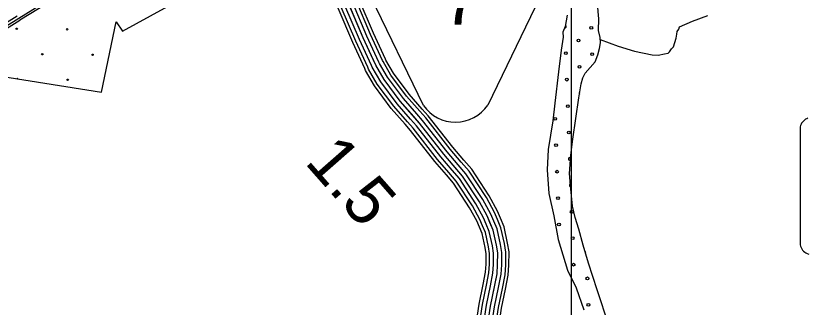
# Model space of a CAD drawing. Extents: x 1551132 to 1791609, y 378168 to 563823.
# Drawn here: x 1656270 to 1662303, y 473061 to 475283 of the extents above; entities that cross this region are included whole.
import ezdxf

# ---------------------------------------------------------------- set-up
doc = ezdxf.new("R2010")
doc.units = 0
for name, color, linetype in [('DESIGN - EROSION CONTROL - Devices', 7, 'Continuous'), ('DESIGN - ROW - Easement Linework and Patterning', 7, 'Continuous'), ('DESIGN - ROW - Right-of-Way Linework', 7, 'Continuous'), ('DESIGN - ROW - Slope Lines', 7, 'Continuous'), ('DESIGN - SCRATCH - User 1', 7, 'Continuous'), ('DESIGN - TRAFFIC CONTROL PERMANENT - Pavement Marking Text', 7, 'Continuous'), ('DESIGN - TRAFFIC CONTROL PERMANENT - Signalization', 7, 'Continuous'), ('DESIGN - TRANSPORTATION - Edge of Traveled Way', 7, 'Continuous'), ('DESIGN - TRANSPORTATION - Text', 7, 'Continuous'), ('SURVEY - CENTERLINE - Preliminary Text', 7, 'Continuous'), ('SURVEY - CONTROL with Text', 7, 'Continuous')]:
    doc.layers.add(name, color=color, linetype=linetype)

msp = doc.modelspace()

# ---------------------------------------------------------------- linework, layer by layer
at = {"layer": 'DESIGN - EROSION CONTROL - Devices'}
for centre in [(1656276.443, 475183.67), (1656276.443, 475183.67), (1656660.996, 475179.936), (1656660.996, 475179.936), (1656470.586, 474989.527), (1656470.586, 474989.527), (1656855.139, 474985.793), (1656855.139, 474985.793), (1656664.729, 474795.383), (1656664.729, 474795.383)]:
    msp.add_circle(centre, 5.28, dxfattribs=at)
msp.add_arc((1656280.176, 474799.117), 5.28, 35.2442227, 126.7837278, dxfattribs=at)
at = {"layer": 'DESIGN - ROW - Easement Linework and Patterning'}
for p, q in [((1659377.43, 474598.356), (1658902.953, 475578.859)), ((1660340.013, 475578.89), (1659866.987, 474601.275))]:
    msp.add_line(p, q, dxfattribs=at)
msp.add_arc((1659621.196, 474769.914), 298.079, 215.1370778, 325.54515, dxfattribs=at)
at = {"layer": 'DESIGN - ROW - Right-of-Way Linework'}
msp.add_lwpolyline([(1660507.178, 470368.493), (1660507.204, 519245.65)], dxfattribs=at)
at = {"layer": 'DESIGN - ROW - Slope Lines'}
msp.add_line((1662248.024, 474404.655), (1662248.042, 473572.869), dxfattribs=at)
for centre, radius, start, end in [((1662336.887, 474417.011), 89.766, 108.3711722, 161.4494889), ((1662460.821, 474405.83), 212.779, 169.2361444, 180.3208139), ((1662522.127, 473572.155), 274.065, 179.8527472, 189.8963861), ((1662338.657, 473554.12), 91.27, 198.5723778, 254.4317889)]:
    msp.add_arc(centre, radius, start, end, dxfattribs=at)
at = {"layer": 'DESIGN - SCRATCH - User 1'}
for points in [[(1655080.208, 474992.602), (1656922.356, 474701.295), (1657034.421, 475237.859), (1657082.478, 475167.016), (1658098.879, 475724.214), (1658172.478, 476619.588), (1658390.256, 476610.263)], [(1660790.173, 472923.143), (1660702.075, 473192.7), (1660635.018, 473395.88), (1660595.019, 473534.6), (1660560.762, 473655.229), (1660534.071, 473745.706), (1660513.288, 473830.091), (1660501.213, 473964.403), (1660490.88, 474080.673), (1660500.872, 474220.668), (1660516.605, 474342.563), (1660561.096, 474658.23), (1660578.595, 474764.082), (1660591.245, 474809.942), (1660609.745, 474845.709), (1660686.918, 474930.662), (1660705.676, 474984.446), (1660720.384, 475034.281), (1660726.975, 475076.224), (1660723.55, 475116.317), (1660712.334, 475170.535), (1660713.617, 475260.604), (1660703.259, 475374.873)], [(1660472.148, 475288.154), (1660456.898, 475200.294), (1660440.316, 475158.493), (1660441.765, 475120.433), (1660426.349, 475020.556), (1660407.991, 474854.66), (1660378.608, 474616.845), (1660364.7, 474482.917), (1660327.576, 474263.236), (1660319.384, 474109.207), (1660332.767, 473926.827), (1660370.333, 473758.106), (1660403.732, 473577.435), (1660476.33, 473342.145), (1660542.37, 473207.042), (1660599.944, 473040.038)]]:
    msp.add_lwpolyline(points, dxfattribs=at)
at = {"layer": 'DESIGN - TRAFFIC CONTROL PERMANENT - Pavement Marking Text'}
for centre in [(1660656.889, 475191.991), (1660656.889, 475191.991), (1660559.818, 475094.919), (1660559.818, 475094.919), (1660462.746, 474997.848), (1660462.746, 474997.848), (1660664.356, 474990.381), (1660664.356, 474990.381), (1660567.285, 474893.309), (1660567.285, 474893.309), (1660470.213, 474796.238), (1660470.213, 474796.238), (1660477.68, 474594.627), (1660477.68, 474594.627), (1660380.609, 474497.556), (1660380.609, 474497.556), (1660485.147, 474393.017), (1660485.147, 474393.017), (1660388.076, 474295.945), (1660388.076, 474295.945), (1660395.543, 474094.335), (1660395.543, 474094.335), (1660403.01, 473892.725), (1660403.01, 473892.725), (1660507.548, 473788.186), (1660507.548, 473788.186), (1660410.477, 473691.114), (1660410.477, 473691.114), (1660515.016, 473586.576), (1660515.016, 473586.576), (1660522.483, 473384.966), (1660522.483, 473384.966), (1660627.021, 473280.427), (1660627.021, 473280.427), (1660634.488, 473078.817), (1660634.488, 473078.817)]:
    msp.add_circle(centre, 10.56, dxfattribs=at)
for centre, start, end in [((1660455.279, 475199.458), 254.8684966, 72.2496127), ((1660574.752, 474691.699), 129.9820717, 211.2439395), ((1660492.614, 474191.407), 50.2757043, 301.5592864), ((1660500.081, 473989.796), 101.1708012, 268.9863502), ((1660619.554, 473482.037), 164.6675585, 227.5015788)]:
    msp.add_arc(centre, 10.56, start, end, dxfattribs=at)
at = {"layer": 'DESIGN - TRANSPORTATION - Edge of Traveled Way'}
for points in [[(1660790.173, 472923.143), (1660702.075, 473192.7), (1660635.018, 473395.88), (1660595.019, 473534.6), (1660560.762, 473655.229), (1660534.071, 473745.706), (1660513.288, 473830.091), (1660501.213, 473964.403), (1660490.88, 474080.673), (1660500.872, 474220.668), (1660516.605, 474342.563), (1660561.096, 474658.23), (1660578.595, 474764.082), (1660591.245, 474809.942), (1660609.745, 474845.709), (1660686.918, 474930.662), (1660705.676, 474984.446), (1660720.384, 475034.281), (1660726.975, 475076.224), (1660723.55, 475116.317), (1660712.334, 475170.535), (1660713.617, 475260.604), (1660703.259, 475374.873)], [(1660472.148, 475288.154), (1660456.898, 475200.294), (1660440.316, 475158.493), (1660441.765, 475120.433), (1660426.349, 475020.556), (1660407.991, 474854.66), (1660378.608, 474616.845), (1660364.7, 474482.917), (1660327.576, 474263.236), (1660319.384, 474109.207), (1660332.767, 473926.827), (1660370.333, 473758.106), (1660403.732, 473577.435), (1660476.33, 473342.145), (1660542.37, 473207.042), (1660599.944, 473040.038)]]:
    msp.add_lwpolyline(points, dxfattribs=at)
at = {"layer": 'DESIGN - TRANSPORTATION - Text'}
msp.add_lwpolyline([(1660724.75, 475102.291), (1660862.964, 475052.057), (1660986.344, 475012.339), (1661121.899, 474986.463), (1661167.823, 474983.83), (1661215.914, 474993.18), (1661241.972, 474998.83), (1661252.096, 475008.697), (1661268.371, 475030.498), (1661282.571, 475046.315), (1661303.437, 475112.083), (1661309.862, 475144.018), (1661312.12, 475164.01), (1661324.353, 475181.852), (1661328.586, 475199.811), (1661429.084, 475242.47), (1661545.565, 475284.913)], dxfattribs=at)
at = {"layer": 'SURVEY - CENTERLINE - Preliminary Text'}
for points in [[(1656292.23, 475266.076), (1656633.247, 475477.882), (1656723.57, 475554.843)], [(1656301.463, 475251.209), (1656643.597, 475463.707), (1656734.92, 475541.517)], [(1655857.39, 475019.32), (1655870.248, 475027.512), (1656280.922, 475282.585)], [(1655868.131, 475002.444), (1655880.898, 475010.578), (1656291.471, 475265.601)], [(1655877.539, 474987.686), (1655890.214, 474995.769), (1656300.705, 475250.734)]]:
    msp.add_lwpolyline(points, dxfattribs=at)
at = {"layer": 'SURVEY - CONTROL with Text'}
for points in [[(1659087.731, 474953.245), (1658997.241, 475149.35), (1658887.01, 475408.315)], [(1658952.7, 474890.935), (1658861.278, 475089.057), (1658750.172, 475350.063)], [(1658980.841, 474903.918), (1658889.619, 475101.624), (1658778.696, 475362.205)], [(1659839.703, 472751.388), (1659888.161, 473069.38), (1659938.068, 473315.286), (1659942.61, 473385.33), (1659943.31, 473475.415), (1659933.752, 473533.542), (1659908.636, 473647.828), (1659863.478, 473756.256), (1659804.313, 473864.775), (1659675.816, 474059.864), (1659533.111, 474227.026), (1659346.941, 474464.557), (1659200.228, 474631.745), (1659077.506, 474796.766), (1659014.341, 474905.31), (1658917.96, 475114.191), (1658805.987, 475377.239)], [(1659008.991, 474916.911), (1658917.96, 475114.191), (1658807.221, 475374.347)], [(1659037.14, 474929.903), (1658946.301, 475126.758), (1658835.745, 475386.489)], [(1659065.281, 474942.886), (1658974.642, 475139.325), (1658864.269, 475398.631)], [(1658929.351, 474880.16), (1658837.77, 475078.623), (1658726.514, 475339.988)], [(1659326.408, 474534.959), (1659224.352, 474651.254), (1659103.422, 474813.866), (1659041.873, 474919.627), (1659037.132, 474929.911)], [(1659349.708, 474555.401), (1659248.477, 474670.754), (1659129.338, 474830.967), (1659069.406, 474933.953), (1659065.281, 474942.895)], [(1659368.282, 474571.71), (1659267.718, 474686.313), (1659149.996, 474844.6), (1659091.355, 474945.37), (1659087.722, 474953.253)], [(1659237.185, 474456.649), (1659131.963, 474576.552), (1659004.174, 474748.381), (1658936.434, 474864.784), (1658929.334, 474880.185)], [(1659256.51, 474473.616), (1659151.979, 474592.735), (1659025.674, 474762.565), (1658959.275, 474876.668), (1658952.684, 474890.96)], [(1659279.809, 474494.058), (1659176.103, 474612.236), (1659051.59, 474779.665), (1658986.808, 474890.993), (1658980.833, 474903.943)], [(1659303.109, 474514.509), (1659200.228, 474631.745), (1659077.506, 474796.766), (1659014.341, 474905.31), (1659008.982, 474916.927)], [(1659684.591, 474183.15), (1659600.243, 474281.953), (1659413.706, 474519.95), (1659368.265, 474571.727)], [(1659618.643, 474126.84), (1659533.111, 474227.026), (1659346.941, 474464.557), (1659303.092, 474514.525)], [(1659642.217, 474146.966), (1659557.111, 474246.66), (1659370.807, 474484.358), (1659326.391, 474534.976)], [(1659665.792, 474167.1), (1659581.102, 474266.294), (1659394.673, 474504.158), (1659349.691, 474555.418)], [(1659551.936, 474069.88), (1659465.213, 474171.466), (1659279.409, 474408.531), (1659237.168, 474456.665)], [(1659571.494, 474086.581), (1659485.121, 474187.758), (1659299.209, 474424.956), (1659256.493, 474473.632)], [(1659595.068, 474106.715), (1659509.112, 474207.392), (1659323.075, 474444.757), (1659279.792, 474494.075)], [(1659913.135, 473717.655), (1659891.469, 473769.673), (1659830.912, 473880.751), (1659700.641, 474078.531), (1659642.2, 474146.982)], [(1659941.751, 473729.58), (1659919.46, 473783.09), (1659857.512, 473896.726), (1659725.473, 474097.19), (1659665.775, 474167.108)], [(1659964.568, 473739.08), (1659941.785, 473793.79), (1659878.72, 473909.46), (1659745.265, 474112.073), (1659684.574, 474183.158)], [(1659827.287, 473681.896), (1659807.496, 473729.422), (1659751.114, 473832.824), (1659626.159, 474022.538), (1659571.477, 474086.589)], [(1659855.903, 473693.821), (1659835.487, 473742.839), (1659777.714, 473848.8), (1659650.992, 474041.196), (1659595.051, 474106.715)], [(1659884.519, 473705.738), (1659863.478, 473756.256), (1659804.313, 473864.775), (1659675.816, 474059.864), (1659618.626, 474126.849)], [(1659803.546, 473672.012), (1659784.272, 473718.296), (1659729.048, 473819.574), (1659605.568, 474007.054), (1659551.919, 474069.889)], [(1659948.351, 473210.075), (1659968.867, 473311.178), (1659973.601, 473384.205), (1659974.326, 473477.824), (1659964.209, 473539.392), (1659938.318, 473657.187), (1659913.127, 473717.671)], [(1659978.725, 473203.908), (1659999.667, 473307.078), (1660004.591, 473383.079), (1660005.35, 473480.24), (1659994.658, 473545.234), (1659968.001, 473666.554), (1659941.743, 473729.588)], [(1660002.95, 473198.991), (1660024.224, 473303.802), (1660029.299, 473382.188), (1660030.083, 473482.165), (1660018.941, 473549.892), (1659991.667, 473674.012), (1659964.559, 473739.097)], [(1659832.004, 473233.692), (1659850.92, 473326.903), (1659854.92, 473388.513), (1659855.537, 473468.59), (1659847.579, 473517), (1659824.646, 473621.344), (1659803.538, 473672.029)], [(1659857.212, 473228.575), (1659876.469, 473323.495), (1659880.628, 473387.58), (1659881.269, 473470.59), (1659872.845, 473521.85), (1659849.27, 473629.102), (1659827.279, 473681.921)], [(1659887.586, 473222.409), (1659907.269, 473319.394), (1659911.619, 473386.455), (1659912.294, 473473.007), (1659903.294, 473527.692), (1659878.953, 473638.469), (1659855.895, 473693.837)], [(1659917.968, 473216.242), (1659938.068, 473315.286), (1659942.61, 473385.33), (1659943.31, 473475.415), (1659933.752, 473533.542), (1659908.636, 473647.828), (1659884.511, 473705.754)], [(1659749.139, 472733.987), (1659752.814, 472763.43), (1659801.771, 473084.722), (1659832.004, 473233.709)], [(1659774.655, 472730.804), (1659778.288, 472759.897), (1659827.096, 473080.222), (1659857.212, 473228.592)], [(1659805.421, 472726.962), (1659808.996, 472755.646), (1659857.628, 473074.805), (1659887.586, 473222.425)], [(1659836.178, 472723.129), (1659839.703, 472751.388), (1659888.161, 473069.38), (1659917.968, 473216.258)], [(1659866.936, 472719.296), (1659870.411, 472747.13), (1659918.693, 473063.954), (1659948.351, 473210.092)], [(1659897.702, 472715.454), (1659901.119, 472742.879), (1659949.226, 473058.538), (1659978.725, 473203.925)], [(1659922.226, 472712.395), (1659925.601, 472739.488), (1659973.567, 473054.213), (1660002.95, 473199.008)]]:
    msp.add_lwpolyline(points, dxfattribs=at)

# ---------------------------------------------------------------- texts
at = {"layer": 'DESIGN - ROW - Easement Linework and Patterning'}
msp.add_text('7', height=422.406, rotation=0.0012361, dxfattribs=at).set_placement((1659514.66, 475214.542))
at = {"layer": 'DESIGN - TRAFFIC CONTROL PERMANENT - Signalization'}
msp.add_text('1.5', height=370.0015, rotation=311.2686778, dxfattribs=at).set_placement((1658464.365, 474164.186))

doc.saveas('drawing.dxf')
